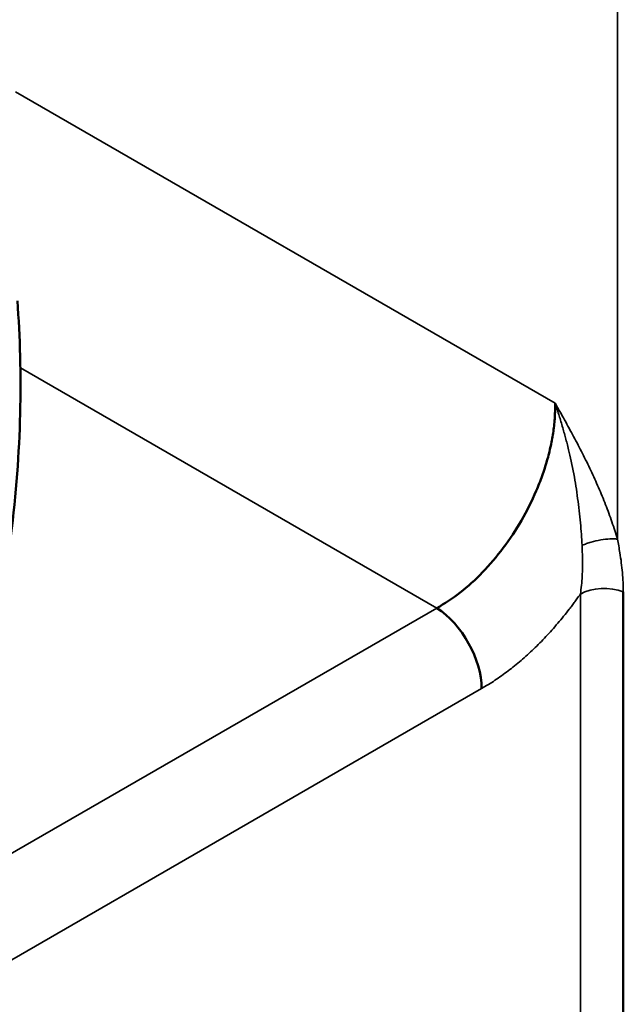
# Model space of a CAD drawing. Header units: millimetres. Extents: x 0 to 14369, y -869 to 2970.
# Tile 528 of 656: x 3833 to 3844, y 1187 to 1204. Entities that reach past the tile are written whole.
import ezdxf

# ---------------------------------------------------------------- set-up
doc = ezdxf.new("R2010")
doc.units = ezdxf.units.MM
doc.header["$LTSCALE"] = 10
doc.layers.add('Sichtbar (ISO)', color=7, linetype='Continuous', lineweight=50)
doc.layers.add('Sichtbar schmal (ISO)', color=7, linetype='Continuous', lineweight=35)

msp = doc.modelspace()

# ---------------------------------------------------------------- linework, layer by layer
at = {"layer": 'Sichtbar (ISO)'}
msp.add_line((3844.27, 1178.475), (3844.275, 1193.983), dxfattribs=at)
msp.add_ellipse((3840.891, 1192.742), major_axis=(0.6, -1.039), ratio=0.57735, start_param=0.785398, end_param=2.303836, dxfattribs=at)
msp.add_open_spline([(3833.429, 1199.199), (3833.526, 1197.9), (3833.502, 1196.5), (3833.313, 1194.982)], degree=3, dxfattribs=at)
for points, knots in [([(3842.822, 1196.063), (3842.854, 1196.153), (3842.912, 1196.333), (3842.979, 1196.6), (3843.018, 1196.818), (3843.039, 1196.99), (3843.049, 1197.117), (3843.054, 1197.221), (3843.054, 1197.293), (3843.054, 1197.333), (3843.054, 1197.354), (3843.054, 1197.364)], [0.688642, 0.688642, 0.688642, 0.688642, 0.7511562, 0.8133898, 0.8754487, 0.9064814, 0.9375551, 0.9687125, 0.984339, 0.992167, 0.9999985, 0.9999985, 0.9999985, 0.9999985]), ([(3840.935, 1193.695), (3841.076, 1193.772), (3841.358, 1193.959), (3841.762, 1194.325), (3842.135, 1194.764), (3842.462, 1195.259), (3842.684, 1195.703), (3842.79, 1195.973), (3842.822, 1196.063)], [0, 0, 0, 0, 0.1243689, 0.2485137, 0.3736834, 0.4997585, 0.6258322, 0.688642, 0.688642, 0.688642, 0.688642])]:
    msp.add_open_spline(points, degree=3, knots=knots, dxfattribs=at)
at = {"layer": 'Sichtbar schmal (ISO)'}
for p, q in [((3844.17, 1194.929), (3844.17, 1212.742)), ((3833.396, 1202.939), (3843.054, 1197.364)), ((3833.482, 1197.998), (3840.935, 1193.695)), ((3843.15, 1197.063), (3843.15, 1197.062)), ((3843.039, 1196.998), (3843.039, 1196.998)), ((3843.506, 1193.944), (3843.506, 1178.435)), ((3797.092, 1168.381), (3840.935, 1193.695)), ((3841.739, 1192.252), (3797.896, 1166.939))]:
    msp.add_line(p, q, dxfattribs=at)
msp.add_ellipse((3843.93, 1193.699), major_axis=(-0.6, 0), ratio=0.57735, start_param=4.100598, end_param=5.497793, dxfattribs=at)
for points, knots in [([(3843.054, 1197.364), (3843.061, 1197.351), (3843.068, 1197.339), (3843.075, 1197.327), (3843.082, 1197.314), (3843.089, 1197.302), (3843.096, 1197.289), (3843.11, 1197.265), (3843.125, 1197.24), (3843.139, 1197.215), (3843.167, 1197.165), (3843.195, 1197.115), (3843.223, 1197.066), (3843.25, 1197.016), (3843.278, 1196.966), (3843.305, 1196.916), (3843.333, 1196.865), (3843.36, 1196.815), (3843.386, 1196.765), (3843.44, 1196.665), (3843.492, 1196.564), (3843.544, 1196.463), (3843.595, 1196.362), (3843.644, 1196.26), (3843.692, 1196.159), (3843.74, 1196.057), (3843.787, 1195.955), (3843.831, 1195.853), (3843.875, 1195.751), (3843.918, 1195.648), (3843.958, 1195.546), (3843.998, 1195.443), (3844.036, 1195.341), (3844.071, 1195.238), (3844.089, 1195.187), (3844.106, 1195.135), (3844.123, 1195.084), (3844.139, 1195.032), (3844.155, 1194.981), (3844.17, 1194.929)], [0.0000028, 0.0000028, 0.0000028, 0.0000028, 0.015625, 0.015625, 0.015625, 0.03125, 0.03125, 0.03125, 0.0625, 0.0625, 0.0625, 0.125, 0.125, 0.125, 0.1875, 0.1875, 0.1875, 0.25, 0.25, 0.25, 0.375, 0.375, 0.375, 0.5, 0.5, 0.5, 0.625, 0.625, 0.625, 0.75, 0.75, 0.75, 0.875, 0.875, 0.875, 0.9375, 0.9375, 0.9375, 1, 1, 1, 1]), ([(3843.538, 1194.819), (3843.531, 1194.952), (3843.509, 1195.219), (3843.459, 1195.664), (3843.396, 1196.086), (3843.299, 1196.524), (3843.243, 1196.738), (3843.184, 1196.95), (3843.122, 1197.154), (3843.088, 1197.259), (3843.071, 1197.312), (3843.059, 1197.347), (3843.054, 1197.364)], [0.0000002, 0.0000002, 0.0000002, 0.0000002, 0.1318813, 0.2694623, 0.4070588, 0.5445554, 0.6416067, 0.7385089, 0.8352317, 0.9035178, 0.9517778, 1, 1, 1, 1]), ([(3843.538, 1194.819), (3843.551, 1194.824), (3843.578, 1194.834), (3843.62, 1194.85), (3843.706, 1194.878), (3843.872, 1194.919), (3844.032, 1194.935), (3844.104, 1194.935), (3844.149, 1194.932), (3844.17, 1194.929)], [0.0000467, 0.0000467, 0.0000467, 0.0000467, 0.0976218, 0.1953271, 0.3334789, 0.528667, 0.7238543, 0.8620174, 1, 1, 1, 1]), ([(3844.17, 1194.929), (3844.186, 1194.847), (3844.223, 1194.644), (3844.263, 1194.327), (3844.274, 1194.097), (3844.275, 1193.983)], [0, 0, 0, 0, 0.25, 0.625, 0.9999995, 0.9999995, 0.9999995, 0.9999995]), ([(3843.538, 1194.819), (3843.54, 1194.743), (3843.546, 1194.556), (3843.543, 1194.262), (3843.522, 1194.049), (3843.506, 1193.944)], [0, 0, 0, 0, 0.25, 0.625, 1, 1, 1, 1]), ([(3843.506, 1193.944), (3843.502, 1193.939), (3843.498, 1193.933), (3843.494, 1193.927), (3843.49, 1193.921), (3843.486, 1193.916), (3843.481, 1193.91), (3843.473, 1193.899), (3843.465, 1193.887), (3843.457, 1193.876), (3843.441, 1193.853), (3843.424, 1193.831), (3843.408, 1193.808), (3843.392, 1193.786), (3843.375, 1193.764), (3843.358, 1193.741), (3843.342, 1193.719), (3843.325, 1193.697), (3843.308, 1193.676), (3843.275, 1193.632), (3843.241, 1193.589), (3843.206, 1193.547), (3843.172, 1193.504), (3843.137, 1193.463), (3843.102, 1193.422), (3843.067, 1193.381), (3843.032, 1193.34), (3842.997, 1193.3), (3842.961, 1193.261), (3842.925, 1193.222), (3842.889, 1193.183), (3842.817, 1193.106), (3842.744, 1193.032), (3842.669, 1192.961), (3842.632, 1192.926), (3842.595, 1192.891), (3842.557, 1192.857), (3842.52, 1192.822), (3842.482, 1192.789), (3842.444, 1192.756), (3842.368, 1192.691), (3842.291, 1192.629), (3842.213, 1192.569), (3842.135, 1192.51), (3842.057, 1192.454), (3841.978, 1192.401), (3841.899, 1192.348), (3841.819, 1192.298), (3841.739, 1192.252)], [0, 0, 0, 0, 0.0078125, 0.0078125, 0.0078125, 0.015625, 0.015625, 0.015625, 0.03125, 0.03125, 0.03125, 0.0625, 0.0625, 0.0625, 0.09375, 0.09375, 0.09375, 0.125, 0.125, 0.125, 0.1875, 0.1875, 0.1875, 0.25, 0.25, 0.25, 0.3125, 0.3125, 0.3125, 0.375, 0.375, 0.375, 0.5, 0.5, 0.5, 0.5624983, 0.5624983, 0.5624983, 0.625, 0.625, 0.625, 0.75, 0.75, 0.75, 0.875, 0.875, 0.875, 1, 1, 1, 1])]:
    msp.add_open_spline(points, degree=3, knots=knots, dxfattribs=at)

doc.saveas('drawing.dxf')
